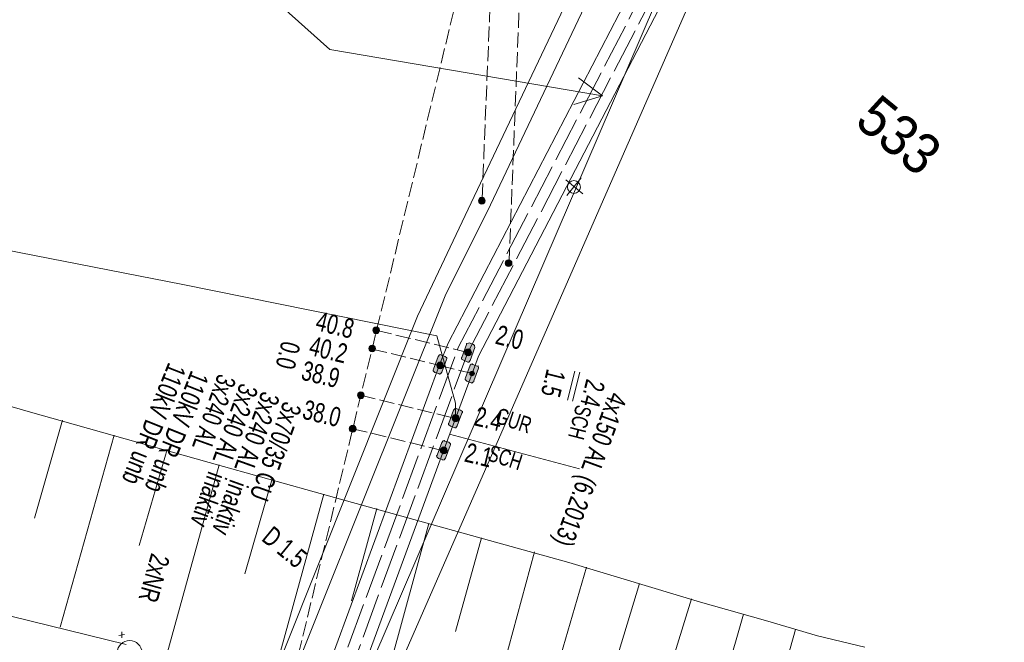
# Model space of a CAD drawing. Header units: metres. Extents: x -740 to 758, y -633 to 854.
# Tile 262 of 656: x -297 to -270, y 284 to 301. Entities that reach past the tile are written whole.
import ezdxf

# ---------------------------------------------------------------- set-up
doc = ezdxf.new("R2010")
doc.units = ezdxf.units.M
doc.header["$MEASUREMENT"] = 0
doc.linetypes.add('1248_208', pattern=[1.456, 1.248, -0.208])
doc.linetypes.add('416_125', pattern=[0.5408, 0.416, -0.1248])
for name, color, linetype in [('Grundkarte.LOVION', 7, 'Continuous'), ('Grundkarte_Text.LOVION', 7, 'Continuous'), ('Strom.LOVION', 7, 'Continuous'), ('StromBemass.LOVION', 7, 'Continuous'), ('Telko.LOVION', 7, 'Continuous')]:
    doc.layers.add(name, color=color, linetype=linetype)
doc.styles.add('ERSTELLTER_STIL_1', font='arial.ttf')

msp = doc.modelspace()

# ---------------------------------------------------------------- hatches: boundary and pattern name
at = {"layer": 'Strom.LOVION', "linetype": 'Continuous', "lineweight": 13}
for points in [[(-285.037, 291.746), (-285.165, 291.393), (-285.178, 291.377), (-285.175, 291.348), (-285.143, 291.322), (-285.02, 291.274), (-285.004, 291.261), (-284.975, 291.264), (-284.935, 291.312), (-284.807, 291.665), (-284.813, 291.723), (-284.845, 291.75), (-284.968, 291.797), (-284.981, 291.781), (-285.039, 291.775)], [(-285.817, 291.418), (-285.945, 291.066), (-285.959, 291.05), (-285.956, 291.02), (-285.908, 290.981), (-285.801, 290.947), (-285.785, 290.934), (-285.755, 290.937), (-285.716, 290.985), (-285.588, 291.337), (-285.575, 291.353), (-285.577, 291.383), (-285.626, 291.422), (-285.732, 291.456), (-285.748, 291.469), (-285.778, 291.466)], [(-284.937, 291.179), (-285.065, 290.827), (-285.078, 290.811), (-285.075, 290.781), (-285.027, 290.742), (-284.904, 290.695), (-284.888, 290.681), (-284.862, 290.714), (-284.833, 290.716), (-284.835, 290.746), (-284.707, 291.098), (-284.713, 291.157), (-284.742, 291.154), (-284.865, 291.201), (-284.881, 291.214), (-284.91, 291.211)], [(-285.392, 289.938), (-285.52, 289.585), (-285.533, 289.569), (-285.53, 289.54), (-285.482, 289.5), (-285.375, 289.466), (-285.359, 289.453), (-285.33, 289.456), (-285.29, 289.504), (-285.162, 289.857), (-285.149, 289.873), (-285.152, 289.902), (-285.2, 289.942), (-285.307, 289.976), (-285.323, 289.989), (-285.352, 289.986)], [(-285.719, 289.049), (-285.847, 288.696), (-285.86, 288.68), (-285.857, 288.651), (-285.809, 288.611), (-285.702, 288.577), (-285.686, 288.564), (-285.657, 288.567), (-285.617, 288.615), (-285.489, 288.968), (-285.476, 288.984), (-285.479, 289.013), (-285.527, 289.053), (-285.634, 289.086), (-285.65, 289.1), (-285.679, 289.097)]]:
    msp.add_hatch(color=7, dxfattribs=at).paths.add_polyline_path(points)
at = {"layer": 'StromBemass.LOVION', "linetype": 'Continuous', "lineweight": 13}
for points in [[(-284.543, 295.651), (-284.536, 295.661), (-284.53, 295.671), (-284.526, 295.682), (-284.523, 295.694), (-284.522, 295.706), (-284.522, 295.717), (-284.523, 295.729), (-284.526, 295.74), (-284.53, 295.751), (-284.536, 295.762), (-284.543, 295.771), (-284.551, 295.78), (-284.56, 295.787), (-284.57, 295.794), (-284.581, 295.799), (-284.592, 295.802), (-284.604, 295.804), (-284.616, 295.805), (-284.627, 295.804), (-284.639, 295.802), (-284.65, 295.798), (-284.661, 295.793), (-284.671, 295.787), (-284.68, 295.779), (-284.688, 295.771), (-284.695, 295.761), (-284.7, 295.751), (-284.705, 295.74), (-284.708, 295.728), (-284.709, 295.717), (-284.709, 295.705), (-284.708, 295.693), (-284.705, 295.682), (-284.7, 295.671), (-284.694, 295.661), (-284.688, 295.651), (-284.679, 295.642), (-284.67, 295.635), (-284.66, 295.629), (-284.65, 295.624), (-284.638, 295.62), (-284.627, 295.618), (-284.615, 295.617), (-284.603, 295.618), (-284.592, 295.62), (-284.58, 295.624), (-284.57, 295.629), (-284.56, 295.635), (-284.551, 295.643)], [(-283.806, 293.93), (-283.799, 293.939), (-283.794, 293.95), (-283.789, 293.961), (-283.787, 293.972), (-283.785, 293.984), (-283.785, 293.996), (-283.787, 294.007), (-283.79, 294.019), (-283.794, 294.03), (-283.8, 294.04), (-283.807, 294.049), (-283.815, 294.058), (-283.824, 294.066), (-283.834, 294.072), (-283.845, 294.077), (-283.856, 294.08), (-283.867, 294.083), (-283.879, 294.083), (-283.891, 294.082), (-283.902, 294.08), (-283.914, 294.077), (-283.924, 294.072), (-283.934, 294.065), (-283.943, 294.058), (-283.951, 294.049), (-283.958, 294.039), (-283.964, 294.029), (-283.968, 294.018), (-283.971, 294.007), (-283.973, 293.995), (-283.973, 293.983), (-283.971, 293.971), (-283.968, 293.96), (-283.964, 293.949), (-283.958, 293.939), (-283.951, 293.929), (-283.943, 293.921), (-283.934, 293.913), (-283.924, 293.907), (-283.913, 293.902), (-283.902, 293.898), (-283.89, 293.896), (-283.879, 293.895), (-283.867, 293.896), (-283.855, 293.899), (-283.844, 293.902), (-283.833, 293.907), (-283.823, 293.914), (-283.814, 293.921)], [(-287.452, 292.08), (-287.445, 292.09), (-287.44, 292.1), (-287.435, 292.111), (-287.432, 292.123), (-287.431, 292.134), (-287.431, 292.146), (-287.433, 292.158), (-287.436, 292.169), (-287.44, 292.18), (-287.446, 292.191), (-287.453, 292.2), (-287.461, 292.209), (-287.47, 292.216), (-287.48, 292.222), (-287.49, 292.227), (-287.502, 292.231), (-287.513, 292.233), (-287.525, 292.234), (-287.537, 292.233), (-287.548, 292.231), (-287.559, 292.227), (-287.57, 292.222), (-287.58, 292.216), (-287.589, 292.208), (-287.597, 292.2), (-287.604, 292.19), (-287.61, 292.18), (-287.614, 292.169), (-287.617, 292.157), (-287.618, 292.146), (-287.618, 292.134), (-287.617, 292.122), (-287.614, 292.111), (-287.609, 292.1), (-287.604, 292.089), (-287.597, 292.08), (-287.589, 292.071), (-287.579, 292.064), (-287.57, 292.058), (-287.559, 292.053), (-287.548, 292.049), (-287.536, 292.047), (-287.524, 292.046), (-287.513, 292.047), (-287.501, 292.049), (-287.49, 292.053), (-287.479, 292.058), (-287.469, 292.064), (-287.46, 292.072)], [(-287.565, 291.58), (-287.558, 291.59), (-287.553, 291.6), (-287.548, 291.611), (-287.546, 291.622), (-287.544, 291.633), (-287.544, 291.645), (-287.546, 291.657), (-287.549, 291.668), (-287.553, 291.679), (-287.559, 291.689), (-287.565, 291.698), (-287.573, 291.707), (-287.582, 291.714), (-287.592, 291.72), (-287.603, 291.725), (-287.614, 291.729), (-287.625, 291.731), (-287.637, 291.731), (-287.648, 291.731), (-287.66, 291.729), (-287.671, 291.725), (-287.681, 291.72), (-287.691, 291.714), (-287.7, 291.706), (-287.708, 291.698), (-287.715, 291.688), (-287.72, 291.678), (-287.725, 291.667), (-287.727, 291.656), (-287.729, 291.644), (-287.729, 291.633), (-287.727, 291.621), (-287.724, 291.61), (-287.72, 291.599), (-287.715, 291.589), (-287.708, 291.58), (-287.7, 291.571), (-287.691, 291.564), (-287.681, 291.558), (-287.67, 291.553), (-287.659, 291.549), (-287.648, 291.547), (-287.636, 291.546), (-287.625, 291.547), (-287.613, 291.549), (-287.602, 291.553), (-287.592, 291.558), (-287.582, 291.564), (-287.573, 291.572)], [(-287.587, 291.587), (-287.582, 291.593), (-287.578, 291.6), (-287.576, 291.607), (-287.574, 291.615), (-287.573, 291.623), (-287.573, 291.631), (-287.574, 291.638), (-287.576, 291.646), (-287.579, 291.653), (-287.582, 291.66), (-287.587, 291.667), (-287.592, 291.672), (-287.599, 291.677), (-287.605, 291.682), (-287.612, 291.685), (-287.62, 291.687), (-287.628, 291.689), (-287.636, 291.689), (-287.643, 291.689), (-287.651, 291.687), (-287.659, 291.685), (-287.666, 291.681), (-287.672, 291.677), (-287.678, 291.672), (-287.684, 291.666), (-287.688, 291.66), (-287.692, 291.653), (-287.695, 291.646), (-287.697, 291.638), (-287.698, 291.63), (-287.698, 291.622), (-287.697, 291.614), (-287.695, 291.607), (-287.692, 291.6), (-287.688, 291.593), (-287.684, 291.586), (-287.678, 291.581), (-287.672, 291.576), (-287.665, 291.571), (-287.658, 291.568), (-287.651, 291.566), (-287.643, 291.564), (-287.635, 291.564), (-287.627, 291.564), (-287.62, 291.566), (-287.612, 291.568), (-287.605, 291.572), (-287.598, 291.576), (-287.592, 291.581)], [(-287.587, 291.587), (-287.582, 291.593), (-287.578, 291.6), (-287.576, 291.607), (-287.574, 291.615), (-287.573, 291.623), (-287.573, 291.631), (-287.574, 291.638), (-287.576, 291.646), (-287.579, 291.653), (-287.582, 291.66), (-287.587, 291.667), (-287.592, 291.672), (-287.599, 291.677), (-287.605, 291.682), (-287.612, 291.685), (-287.62, 291.687), (-287.628, 291.689), (-287.636, 291.689), (-287.643, 291.689), (-287.651, 291.687), (-287.659, 291.685), (-287.666, 291.681), (-287.672, 291.677), (-287.678, 291.672), (-287.684, 291.666), (-287.688, 291.66), (-287.692, 291.653), (-287.695, 291.646), (-287.697, 291.638), (-287.698, 291.63), (-287.698, 291.622), (-287.697, 291.614), (-287.695, 291.607), (-287.692, 291.6), (-287.688, 291.593), (-287.684, 291.586), (-287.678, 291.581), (-287.672, 291.576), (-287.665, 291.571), (-287.658, 291.568), (-287.651, 291.566), (-287.643, 291.564), (-287.635, 291.564), (-287.627, 291.564), (-287.62, 291.566), (-287.612, 291.568), (-287.605, 291.572), (-287.598, 291.576), (-287.592, 291.581)], [(-284.92, 291.471), (-284.913, 291.48), (-284.908, 291.491), (-284.903, 291.502), (-284.9, 291.513), (-284.899, 291.525), (-284.899, 291.537), (-284.9, 291.549), (-284.903, 291.56), (-284.908, 291.571), (-284.914, 291.582), (-284.921, 291.591), (-284.929, 291.6), (-284.938, 291.608), (-284.948, 291.614), (-284.959, 291.619), (-284.97, 291.623), (-284.982, 291.625), (-284.994, 291.625), (-285.006, 291.625), (-285.017, 291.622), (-285.029, 291.619), (-285.039, 291.614), (-285.049, 291.607), (-285.058, 291.6), (-285.067, 291.591), (-285.074, 291.581), (-285.079, 291.571), (-285.084, 291.56), (-285.087, 291.548), (-285.088, 291.536), (-285.088, 291.525), (-285.086, 291.513), (-285.083, 291.501), (-285.079, 291.49), (-285.073, 291.48), (-285.066, 291.47), (-285.058, 291.462), (-285.049, 291.454), (-285.039, 291.448), (-285.028, 291.443), (-285.017, 291.439), (-285.005, 291.437), (-284.993, 291.436), (-284.981, 291.437), (-284.97, 291.439), (-284.958, 291.443), (-284.948, 291.448), (-284.938, 291.454), (-284.928, 291.462)], [(-285.692, 291.113), (-285.685, 291.122), (-285.68, 291.132), (-285.675, 291.143), (-285.673, 291.155), (-285.671, 291.166), (-285.671, 291.178), (-285.673, 291.19), (-285.676, 291.201), (-285.68, 291.212), (-285.686, 291.222), (-285.693, 291.231), (-285.701, 291.24), (-285.71, 291.247), (-285.719, 291.254), (-285.73, 291.259), (-285.741, 291.262), (-285.753, 291.264), (-285.764, 291.265), (-285.776, 291.264), (-285.788, 291.262), (-285.799, 291.258), (-285.809, 291.253), (-285.819, 291.247), (-285.828, 291.239), (-285.836, 291.231), (-285.843, 291.221), (-285.849, 291.211), (-285.853, 291.2), (-285.856, 291.189), (-285.857, 291.177), (-285.857, 291.166), (-285.856, 291.154), (-285.853, 291.143), (-285.848, 291.132), (-285.843, 291.122), (-285.836, 291.112), (-285.828, 291.104), (-285.819, 291.096), (-285.809, 291.09), (-285.798, 291.085), (-285.787, 291.081), (-285.776, 291.079), (-285.764, 291.079), (-285.752, 291.079), (-285.741, 291.082), (-285.73, 291.085), (-285.719, 291.09), (-285.709, 291.097), (-285.7, 291.104)], [(-285.724, 291.129), (-285.719, 291.136), (-285.715, 291.143), (-285.712, 291.15), (-285.71, 291.158), (-285.709, 291.166), (-285.709, 291.174), (-285.71, 291.182), (-285.712, 291.19), (-285.715, 291.198), (-285.719, 291.205), (-285.724, 291.211), (-285.729, 291.217), (-285.736, 291.223), (-285.743, 291.227), (-285.75, 291.23), (-285.758, 291.233), (-285.766, 291.234), (-285.774, 291.235), (-285.782, 291.234), (-285.79, 291.233), (-285.798, 291.23), (-285.805, 291.227), (-285.812, 291.222), (-285.818, 291.217), (-285.824, 291.211), (-285.828, 291.205), (-285.832, 291.197), (-285.835, 291.19), (-285.837, 291.182), (-285.838, 291.174), (-285.838, 291.166), (-285.837, 291.158), (-285.835, 291.15), (-285.832, 291.142), (-285.828, 291.135), (-285.823, 291.129), (-285.818, 291.123), (-285.811, 291.118), (-285.805, 291.113), (-285.797, 291.11), (-285.789, 291.107), (-285.781, 291.106), (-285.773, 291.105), (-285.765, 291.106), (-285.757, 291.107), (-285.75, 291.11), (-285.742, 291.113), (-285.735, 291.118), (-285.729, 291.123)], [(-284.834, 290.909), (-284.83, 290.915), (-284.826, 290.922), (-284.823, 290.93), (-284.821, 290.937), (-284.82, 290.945), (-284.82, 290.953), (-284.821, 290.961), (-284.823, 290.969), (-284.826, 290.976), (-284.83, 290.983), (-284.835, 290.99), (-284.84, 290.996), (-284.846, 291.001), (-284.853, 291.005), (-284.86, 291.008), (-284.868, 291.011), (-284.876, 291.012), (-284.884, 291.013), (-284.892, 291.012), (-284.9, 291.011), (-284.907, 291.008), (-284.914, 291.005), (-284.921, 291), (-284.927, 290.995), (-284.933, 290.99), (-284.937, 290.983), (-284.941, 290.976), (-284.944, 290.969), (-284.946, 290.961), (-284.947, 290.953), (-284.947, 290.945), (-284.946, 290.937), (-284.944, 290.929), (-284.941, 290.922), (-284.937, 290.915), (-284.933, 290.908), (-284.927, 290.903), (-284.921, 290.897), (-284.914, 290.893), (-284.907, 290.89), (-284.899, 290.887), (-284.891, 290.886), (-284.883, 290.885), (-284.875, 290.886), (-284.868, 290.888), (-284.86, 290.89), (-284.853, 290.893), (-284.846, 290.898), (-284.84, 290.903)], [(-287.875, 290.289), (-287.868, 290.299), (-287.863, 290.309), (-287.858, 290.32), (-287.855, 290.331), (-287.854, 290.343), (-287.854, 290.355), (-287.855, 290.367), (-287.858, 290.378), (-287.863, 290.389), (-287.869, 290.399), (-287.876, 290.409), (-287.884, 290.418), (-287.893, 290.425), (-287.903, 290.431), (-287.914, 290.436), (-287.925, 290.44), (-287.936, 290.442), (-287.948, 290.443), (-287.96, 290.442), (-287.972, 290.44), (-287.983, 290.436), (-287.993, 290.431), (-288.003, 290.425), (-288.013, 290.417), (-288.021, 290.409), (-288.027, 290.399), (-288.033, 290.389), (-288.037, 290.378), (-288.04, 290.366), (-288.042, 290.354), (-288.042, 290.343), (-288.04, 290.331), (-288.037, 290.319), (-288.033, 290.308), (-288.027, 290.298), (-288.02, 290.289), (-288.012, 290.28), (-288.003, 290.272), (-287.993, 290.266), (-287.982, 290.261), (-287.971, 290.258), (-287.959, 290.255), (-287.948, 290.255), (-287.936, 290.255), (-287.924, 290.258), (-287.913, 290.261), (-287.902, 290.266), (-287.892, 290.273), (-287.883, 290.28)], [(-287.905, 290.307), (-287.901, 290.314), (-287.897, 290.321), (-287.894, 290.328), (-287.892, 290.335), (-287.891, 290.343), (-287.892, 290.351), (-287.893, 290.358), (-287.894, 290.366), (-287.897, 290.373), (-287.901, 290.38), (-287.906, 290.386), (-287.911, 290.392), (-287.917, 290.397), (-287.924, 290.401), (-287.931, 290.404), (-287.938, 290.407), (-287.946, 290.408), (-287.954, 290.409), (-287.961, 290.408), (-287.969, 290.407), (-287.976, 290.404), (-287.983, 290.401), (-287.99, 290.397), (-287.996, 290.392), (-288.001, 290.386), (-288.006, 290.38), (-288.009, 290.373), (-288.012, 290.366), (-288.014, 290.358), (-288.015, 290.35), (-288.015, 290.343), (-288.014, 290.335), (-288.012, 290.327), (-288.009, 290.32), (-288.005, 290.313), (-288.001, 290.307), (-287.996, 290.301), (-287.99, 290.296), (-287.983, 290.292), (-287.976, 290.289), (-287.969, 290.287), (-287.961, 290.285), (-287.953, 290.285), (-287.945, 290.285), (-287.938, 290.287), (-287.93, 290.289), (-287.923, 290.293), (-287.917, 290.297), (-287.911, 290.302)], [(-287.905, 290.307), (-287.901, 290.314), (-287.897, 290.321), (-287.894, 290.328), (-287.892, 290.335), (-287.891, 290.343), (-287.892, 290.351), (-287.893, 290.358), (-287.894, 290.366), (-287.897, 290.373), (-287.901, 290.38), (-287.906, 290.386), (-287.911, 290.392), (-287.917, 290.397), (-287.924, 290.401), (-287.931, 290.404), (-287.938, 290.407), (-287.946, 290.408), (-287.954, 290.409), (-287.961, 290.408), (-287.969, 290.407), (-287.976, 290.404), (-287.983, 290.401), (-287.99, 290.397), (-287.996, 290.392), (-288.001, 290.386), (-288.006, 290.38), (-288.009, 290.373), (-288.012, 290.366), (-288.014, 290.358), (-288.015, 290.35), (-288.015, 290.343), (-288.014, 290.335), (-288.012, 290.327), (-288.009, 290.32), (-288.005, 290.313), (-288.001, 290.307), (-287.996, 290.301), (-287.99, 290.296), (-287.983, 290.292), (-287.976, 290.289), (-287.969, 290.287), (-287.961, 290.285), (-287.953, 290.285), (-287.945, 290.285), (-287.938, 290.287), (-287.93, 290.289), (-287.923, 290.293), (-287.917, 290.297), (-287.911, 290.302)], [(-285.264, 289.658), (-285.257, 289.668), (-285.251, 289.678), (-285.247, 289.689), (-285.244, 289.701), (-285.242, 289.713), (-285.242, 289.725), (-285.244, 289.737), (-285.247, 289.748), (-285.251, 289.76), (-285.257, 289.77), (-285.264, 289.78), (-285.272, 289.788), (-285.282, 289.796), (-285.292, 289.802), (-285.303, 289.808), (-285.314, 289.811), (-285.326, 289.813), (-285.338, 289.814), (-285.35, 289.813), (-285.362, 289.811), (-285.373, 289.807), (-285.384, 289.802), (-285.394, 289.796), (-285.403, 289.788), (-285.412, 289.779), (-285.419, 289.769), (-285.424, 289.759), (-285.429, 289.748), (-285.432, 289.736), (-285.433, 289.724), (-285.433, 289.712), (-285.432, 289.7), (-285.429, 289.689), (-285.424, 289.677), (-285.418, 289.667), (-285.411, 289.657), (-285.403, 289.649), (-285.394, 289.641), (-285.383, 289.635), (-285.373, 289.629), (-285.361, 289.626), (-285.349, 289.624), (-285.337, 289.623), (-285.325, 289.624), (-285.314, 289.626), (-285.302, 289.63), (-285.291, 289.635), (-285.281, 289.641), (-285.272, 289.649)], [(-285.29, 289.673), (-285.286, 289.68), (-285.282, 289.686), (-285.279, 289.694), (-285.277, 289.701), (-285.276, 289.709), (-285.277, 289.716), (-285.277, 289.724), (-285.279, 289.732), (-285.282, 289.739), (-285.286, 289.746), (-285.291, 289.752), (-285.296, 289.757), (-285.302, 289.762), (-285.308, 289.766), (-285.315, 289.77), (-285.323, 289.772), (-285.33, 289.773), (-285.338, 289.774), (-285.346, 289.773), (-285.353, 289.772), (-285.361, 289.77), (-285.368, 289.766), (-285.374, 289.762), (-285.38, 289.757), (-285.385, 289.751), (-285.39, 289.745), (-285.394, 289.738), (-285.396, 289.731), (-285.398, 289.724), (-285.399, 289.716), (-285.399, 289.708), (-285.398, 289.701), (-285.396, 289.693), (-285.393, 289.686), (-285.39, 289.679), (-285.385, 289.673), (-285.38, 289.667), (-285.374, 289.663), (-285.367, 289.658), (-285.36, 289.655), (-285.353, 289.653), (-285.345, 289.651), (-285.338, 289.651), (-285.33, 289.651), (-285.322, 289.653), (-285.315, 289.655), (-285.308, 289.659), (-285.302, 289.663), (-285.296, 289.668)], [(-288.098, 289.365), (-288.091, 289.374), (-288.085, 289.385), (-288.081, 289.396), (-288.078, 289.407), (-288.076, 289.419), (-288.076, 289.431), (-288.078, 289.443), (-288.081, 289.454), (-288.085, 289.465), (-288.091, 289.476), (-288.098, 289.486), (-288.106, 289.494), (-288.116, 289.502), (-288.126, 289.508), (-288.136, 289.513), (-288.148, 289.517), (-288.159, 289.519), (-288.171, 289.52), (-288.183, 289.519), (-288.195, 289.517), (-288.206, 289.513), (-288.217, 289.508), (-288.227, 289.501), (-288.236, 289.494), (-288.244, 289.485), (-288.251, 289.475), (-288.257, 289.465), (-288.261, 289.454), (-288.264, 289.442), (-288.266, 289.43), (-288.266, 289.419), (-288.264, 289.407), (-288.261, 289.395), (-288.257, 289.384), (-288.251, 289.374), (-288.244, 289.364), (-288.236, 289.356), (-288.227, 289.348), (-288.216, 289.342), (-288.206, 289.337), (-288.194, 289.333), (-288.183, 289.331), (-288.171, 289.33), (-288.159, 289.331), (-288.147, 289.333), (-288.136, 289.337), (-288.125, 289.342), (-288.115, 289.348), (-288.106, 289.356)], [(-288.124, 289.387), (-288.12, 289.393), (-288.116, 289.4), (-288.113, 289.407), (-288.111, 289.415), (-288.11, 289.423), (-288.11, 289.431), (-288.111, 289.439), (-288.113, 289.447), (-288.116, 289.454), (-288.12, 289.461), (-288.124, 289.467), (-288.13, 289.473), (-288.136, 289.478), (-288.143, 289.482), (-288.15, 289.486), (-288.158, 289.488), (-288.165, 289.49), (-288.173, 289.49), (-288.181, 289.49), (-288.189, 289.488), (-288.197, 289.486), (-288.204, 289.482), (-288.21, 289.478), (-288.217, 289.473), (-288.222, 289.467), (-288.227, 289.461), (-288.23, 289.454), (-288.233, 289.446), (-288.235, 289.438), (-288.236, 289.431), (-288.236, 289.423), (-288.235, 289.415), (-288.233, 289.407), (-288.23, 289.4), (-288.226, 289.393), (-288.222, 289.386), (-288.216, 289.381), (-288.21, 289.375), (-288.203, 289.371), (-288.196, 289.368), (-288.189, 289.365), (-288.181, 289.364), (-288.173, 289.363), (-288.165, 289.364), (-288.157, 289.366), (-288.15, 289.368), (-288.142, 289.371), (-288.136, 289.376), (-288.13, 289.381)], [(-288.124, 289.387), (-288.12, 289.393), (-288.116, 289.4), (-288.113, 289.407), (-288.111, 289.415), (-288.11, 289.423), (-288.11, 289.431), (-288.111, 289.439), (-288.113, 289.447), (-288.116, 289.454), (-288.12, 289.461), (-288.124, 289.467), (-288.13, 289.473), (-288.136, 289.478), (-288.143, 289.482), (-288.15, 289.486), (-288.158, 289.488), (-288.165, 289.49), (-288.173, 289.49), (-288.181, 289.49), (-288.189, 289.488), (-288.197, 289.486), (-288.204, 289.482), (-288.21, 289.478), (-288.217, 289.473), (-288.222, 289.467), (-288.227, 289.461), (-288.23, 289.454), (-288.233, 289.446), (-288.235, 289.438), (-288.236, 289.431), (-288.236, 289.423), (-288.235, 289.415), (-288.233, 289.407), (-288.23, 289.4), (-288.226, 289.393), (-288.222, 289.386), (-288.216, 289.381), (-288.21, 289.375), (-288.203, 289.371), (-288.196, 289.368), (-288.189, 289.365), (-288.181, 289.364), (-288.173, 289.363), (-288.165, 289.364), (-288.157, 289.366), (-288.15, 289.368), (-288.142, 289.371), (-288.136, 289.376), (-288.13, 289.381)], [(-285.59, 288.768), (-285.583, 288.778), (-285.577, 288.788), (-285.572, 288.8), (-285.57, 288.811), (-285.568, 288.823), (-285.568, 288.835), (-285.57, 288.847), (-285.573, 288.858), (-285.577, 288.869), (-285.583, 288.88), (-285.59, 288.89), (-285.598, 288.898), (-285.607, 288.906), (-285.618, 288.912), (-285.628, 288.917), (-285.64, 288.921), (-285.651, 288.923), (-285.663, 288.924), (-285.675, 288.923), (-285.687, 288.921), (-285.698, 288.917), (-285.709, 288.912), (-285.719, 288.905), (-285.729, 288.898), (-285.737, 288.889), (-285.744, 288.879), (-285.749, 288.869), (-285.754, 288.858), (-285.757, 288.846), (-285.758, 288.834), (-285.758, 288.822), (-285.757, 288.811), (-285.754, 288.799), (-285.749, 288.788), (-285.743, 288.777), (-285.736, 288.768), (-285.728, 288.759), (-285.719, 288.751), (-285.709, 288.745), (-285.698, 288.74), (-285.686, 288.736), (-285.675, 288.734), (-285.663, 288.733), (-285.651, 288.734), (-285.639, 288.737), (-285.628, 288.74), (-285.617, 288.745), (-285.607, 288.752), (-285.598, 288.759)], [(-285.618, 288.783), (-285.613, 288.789), (-285.61, 288.796), (-285.607, 288.803), (-285.605, 288.811), (-285.604, 288.819), (-285.604, 288.826), (-285.605, 288.834), (-285.607, 288.842), (-285.61, 288.849), (-285.614, 288.856), (-285.618, 288.862), (-285.623, 288.868), (-285.629, 288.873), (-285.636, 288.877), (-285.643, 288.88), (-285.651, 288.882), (-285.658, 288.884), (-285.666, 288.884), (-285.674, 288.884), (-285.681, 288.882), (-285.689, 288.88), (-285.696, 288.876), (-285.702, 288.872), (-285.708, 288.867), (-285.714, 288.862), (-285.718, 288.855), (-285.722, 288.848), (-285.725, 288.841), (-285.727, 288.834), (-285.728, 288.826), (-285.728, 288.818), (-285.727, 288.81), (-285.725, 288.803), (-285.722, 288.796), (-285.718, 288.789), (-285.713, 288.783), (-285.708, 288.777), (-285.702, 288.772), (-285.695, 288.768), (-285.688, 288.764), (-285.681, 288.762), (-285.673, 288.761), (-285.666, 288.76), (-285.658, 288.761), (-285.65, 288.762), (-285.643, 288.765), (-285.636, 288.768), (-285.629, 288.772), (-285.623, 288.777)]]:
    msp.add_hatch(color=7, dxfattribs=at).paths.add_polyline_path(points)

# ---------------------------------------------------------------- linework, layer by layer
at = {"layer": 'Grundkarte.LOVION', "color": 7, "linetype": 'Continuous', "lineweight": 13}
for points in [[(-274.069, 283.405), (-275.37, 283.721), (-276.801, 284.142), (-278.594, 284.647), (-282.218, 285.741), (-288.841, 287.576), (-292.123, 288.496), (-297.107, 289.901), (-300.453, 290.874), (-302.77, 291.593), (-304.66, 292.177), (-306.341, 292.751), (-307.59, 293.132), (-308.754, 293.55), (-309.86, 293.974), (-310.901, 294.345), (-312.311, 294.857), (-314.094, 295.57), (-318.036, 297.194), (-320.44, 298.2), (-322.315, 298.933), (-324.526, 299.781), (-332.776, 302.846)], [(-335.535, 294.183), (-332.268, 293.113), (-329.641, 292.247), (-327.325, 291.527), (-324.8, 290.799), (-322.036, 290.035), (-319.854, 289.48), (-317.458, 288.857), (-314.705, 288.21), (-311.408, 287.438), (-309.167, 286.889), (-304.697, 285.907), (-302.19, 285.355), (-299.618, 284.749), (-297.591, 284.267), (-294.411, 283.485)], [(-296.168, 289.667), (-296.938, 286.962)], [(-294.738, 289.246), (-296.23, 283.957)], [(-293.281, 288.856), (-294.057, 286.209)], [(-291.851, 288.434), (-293.29, 283.21)], [(-290.394, 288.045), (-291.143, 285.43)], [(-288.963, 287.623), (-290.383, 282.489)], [(-287.507, 287.233), (-288.203, 284.683)], [(-286.076, 286.812), (-287.469, 281.71)], [(-284.62, 286.422), (-285.342, 283.839)], [(-283.163, 286.033), (-284.597, 280.75)], [(-281.732, 285.611), (-282.508, 282.964)], [(-280.27, 285.163), (-281.88, 279.863)], [(-278.84, 284.741), (-279.647, 282.12)], [(-277.409, 284.319), (-278.908, 279.089)], [(-275.979, 283.898), (-276.702, 281.315)]]:
    msp.add_lwpolyline(points, dxfattribs=at)
at = {"layer": 'Grundkarte.LOVION', "color": 253, "linetype": 'Continuous', "lineweight": 18}
for points in [[(-294.411, 283.485), (-297.591, 284.267), (-299.618, 284.749), (-302.19, 285.355), (-304.697, 285.907), (-309.167, 286.889), (-311.408, 287.438), (-314.705, 288.21), (-317.458, 288.857), (-319.854, 289.48), (-322.036, 290.035), (-324.8, 290.799), (-327.325, 291.527), (-329.641, 292.247), (-332.268, 293.113), (-335.535, 294.183)], [(-335.535, 294.183), (-332.268, 293.113), (-329.641, 292.247), (-327.325, 291.527), (-324.8, 290.799), (-322.036, 290.035), (-319.854, 289.48), (-317.458, 288.857), (-314.705, 288.21), (-311.408, 287.438), (-309.167, 286.889), (-304.697, 285.907), (-302.19, 285.355), (-299.618, 284.749), (-297.591, 284.267), (-294.411, 283.485)]]:
    msp.add_lwpolyline(points, dxfattribs=at)
at = {"layer": 'Strom.LOVION', "color": 194, "linetype": 'Continuous', "lineweight": 18}
for points in [[(-222.751, 328.81), (-232.751, 329.221), (-242.74, 329.516), (-252.716, 329.826), (-267.457, 330.202), (-268.589, 329.383), (-269.041, 328.57), (-274.658, 317.248), (-284.83, 295.83), (-286.384, 292.53), (-291.881, 278.767), (-297.566, 264.512), (-298.805, 259.499), (-299.408, 258.11), (-300.417, 256.947), (-301.695, 256.113), (-303.585, 255.189), (-305.846, 255.19), (-311.247, 254.81), (-315.179, 254.218), (-325.31, 252.637), (-347.795, 254.074)], [(-222.761, 328.307), (-232.774, 328.702), (-242.75, 329.012), (-252.742, 329.336), (-267.305, 329.7), (-268.216, 329.049), (-268.606, 328.346), (-274.196, 317.056), (-284.378, 295.593), (-285.626, 293.092), (-291.398, 278.666), (-297.08, 264.382), (-298.332, 259.353), (-298.982, 257.841), (-300.084, 256.566), (-301.444, 255.665), (-303.478, 254.697), (-305.915, 254.681), (-311.218, 253.601), (-314.969, 252.214), (-323.619, 244.408), (-331.613, 240.774)]]:
    msp.add_lwpolyline(points, dxfattribs=at)
at = {"layer": 'Strom.LOVION', "color": 1, "linetype": '1248_208', "lineweight": 18}
for points in [[(-285, 291.528), (-273.097, 314.43), (-271.291, 320.296), (-266.57, 326.27), (-206.299, 326.355), (-176.124, 325.463), (-150.575, 324.118), (-132.99, 322.32), (-130.717, 322.04), (-122.261, 321.256), (-115.301, 320.355), (-103.921, 319.591), (-102.982, 319.358), (-102.288, 318.761), (-100.341, 317.887), (-98.448, 318.324), (-98.435, 318.34)], [(-299.888, 251.989), (-285.265, 291.664), (-274.668, 312.059)], [(-299.958, 250.889), (-285, 291.528)]]:
    msp.add_lwpolyline(points, dxfattribs=at)
at = {"layer": 'Strom.LOVION', "color": 150, "linetype": 'Continuous', "lineweight": 18}
for points in [[(-284.885, 290.948), (-284.709, 291.423), (-274.649, 310.805), (-272.806, 314.325), (-271.027, 320.159), (-266.438, 325.972), (-206.358, 326.053)], [(-285.667, 288.817), (-285.34, 289.706), (-284.885, 290.948)], [(-300.755, 247.855), (-285.667, 288.817)]]:
    msp.add_lwpolyline(points, dxfattribs=at)
at = {"layer": 'Strom.LOVION', "color": 1, "linetype": 'Continuous', "lineweight": 18}
for points in [[(-285.768, 291.216), (-285.543, 291.785), (-273.642, 314.716)], [(-300.456, 251.298), (-285.768, 291.216)]]:
    msp.add_lwpolyline(points, dxfattribs=at)
at = {"layer": 'Strom.LOVION', "color": 5, "linetype": 'Continuous', "lineweight": 18}
msp.add_lwpolyline([(-285.34, 289.706), (-285.337, 290.135), (-285.859, 291.991), (-292.854, 293.405), (-303.897, 295.562), (-305.765, 296.532), (-308.463, 302.815), (-308.67, 303.415)], dxfattribs=at)
at = {"layer": 'Strom.LOVION', "color": 7, "linetype": 'Continuous', "lineweight": 13}
for points in [[(-285.037, 291.746), (-285.039, 291.775), (-284.981, 291.781), (-284.968, 291.797), (-284.845, 291.75), (-284.813, 291.723), (-284.807, 291.665), (-284.935, 291.312), (-284.975, 291.264), (-285.004, 291.261), (-285.02, 291.274), (-285.143, 291.322), (-285.175, 291.348), (-285.178, 291.377), (-285.165, 291.393)], [(-285.817, 291.418), (-285.778, 291.466), (-285.748, 291.469), (-285.732, 291.456), (-285.626, 291.422), (-285.577, 291.383), (-285.575, 291.353), (-285.588, 291.337), (-285.716, 290.985), (-285.755, 290.937), (-285.785, 290.934), (-285.801, 290.947), (-285.908, 290.981), (-285.956, 291.02), (-285.959, 291.05), (-285.945, 291.066)], [(-284.937, 291.179), (-284.91, 291.211), (-284.881, 291.214), (-284.865, 291.201), (-284.742, 291.154), (-284.713, 291.157), (-284.707, 291.098), (-284.835, 290.746), (-284.833, 290.716), (-284.862, 290.714), (-284.888, 290.681), (-284.904, 290.695), (-285.027, 290.742), (-285.075, 290.781), (-285.078, 290.811), (-285.065, 290.827)], [(-285.392, 289.938), (-285.352, 289.986), (-285.323, 289.989), (-285.307, 289.976), (-285.2, 289.942), (-285.152, 289.902), (-285.149, 289.873), (-285.162, 289.857), (-285.29, 289.504), (-285.33, 289.456), (-285.359, 289.453), (-285.375, 289.466), (-285.482, 289.5), (-285.53, 289.54), (-285.533, 289.569), (-285.52, 289.585)], [(-285.719, 289.049), (-285.679, 289.097), (-285.65, 289.1), (-285.634, 289.086), (-285.527, 289.053), (-285.479, 289.013), (-285.476, 288.984), (-285.489, 288.968), (-285.617, 288.615), (-285.657, 288.567), (-285.686, 288.564), (-285.702, 288.577), (-285.809, 288.611), (-285.857, 288.651), (-285.86, 288.68), (-285.847, 288.696)]]:
    msp.add_lwpolyline(points, close=True, dxfattribs=at)
msp.add_lwpolyline([(-281.924, 288.326), (-285.505, 289.276)], dxfattribs=at)
at = {"layer": 'Strom.LOVION', "color": 250, "linetype": 'Continuous', "lineweight": 18}
for points in [[(-294.612, 283.731), (-294.453, 283.761)], [(-294.533, 283.827), (-294.532, 283.665)]]:
    msp.add_lwpolyline(points, dxfattribs=at)
at = {"layer": 'Strom.LOVION', "color": 7, "linetype": 'Continuous', "lineweight": 13}
msp.add_circle((-294.316, 283.254), 0.34, dxfattribs=at)
at = {"layer": 'StromBemass.LOVION', "color": 7, "linetype": '416_125', "lineweight": 13}
for points in [[(-252.554, 334.512), (-271.617, 335.264), (-273.634, 335.332), (-282.209, 335.676), (-283.011, 335.716), (-284.19, 305.912), (-284.611, 295.704)], [(-283.867, 293.988), (-283.235, 309.892), (-282.209, 335.676)], [(-297.061, 252.546), (-296.6, 254.483), (-295.957, 257.132), (-295.253, 260.053), (-294.356, 263.732), (-287.64, 291.624), (-287.513, 292.139), (-284.19, 305.912), (-283.235, 309.892), (-282.561, 312.677), (-282.292, 313.856)], [(-285, 291.528), (-287.513, 292.139)], [(-287.64, 291.624), (-285.778, 291.171), (-284.885, 290.948)], [(-287.959, 290.352), (-285.34, 289.706)], [(-288.179, 289.429), (-285.667, 288.817)]]:
    msp.add_lwpolyline(points, dxfattribs=at)
at = {"layer": 'StromBemass.LOVION', "color": 7, "linetype": 'Continuous', "lineweight": 13}
for points in [[(-282.054, 291.018), (-282.256, 290.215)], [(-281.918, 290.987), (-282.12, 290.184)]]:
    msp.add_lwpolyline(points, dxfattribs=at)
for centre, radius in [((-284.615, 295.711), 0.094), ((-283.879, 293.989), 0.0939), ((-287.525, 292.14), 0.0938), ((-287.637, 291.639), 0.0926), ((-287.635, 291.626), 0.0628), ((-287.635, 291.626), 0.0628), ((-284.993, 291.531), 0.0947), ((-285.764, 291.172), 0.0932), ((-285.774, 291.17), 0.0647), ((-284.884, 290.949), 0.0637), ((-287.948, 290.349), 0.0941), ((-287.953, 290.347), 0.0619), ((-287.953, 290.347), 0.0619), ((-285.338, 289.718), 0.0957), ((-285.338, 289.712), 0.0615), ((-288.171, 289.425), 0.0948), ((-288.173, 289.427), 0.0633), ((-288.173, 289.427), 0.0633), ((-285.663, 288.829), 0.0952), ((-285.666, 288.822), 0.062)]:
    msp.add_circle(centre, radius, dxfattribs=at)
at = {"layer": 'Telko.LOVION', "color": 1, "linetype": 'Continuous', "lineweight": 18}
for points in [[(-99.704, 319.383), (-114.735, 319.701), (-122.833, 321.215), (-161.78, 325.062), (-162.309, 324.582), (-162.776, 325.127), (-195.184, 325.727), (-247.211, 326.566), (-266.584, 326.712), (-268.259, 326.311), (-277.887, 305.686), (-301.955, 249.703), (-347.99, 264.68), (-361.663, 265.471)], [(-99.061, 318.855), (-99.091, 318.852), (-115.356, 319.404), (-121.657, 320.517), (-161.532, 323.889), (-162.041, 323.958), (-162.542, 323.938), (-266.995, 326.08), (-267.985, 325.629), (-268.833, 324.172), (-301.748, 248.941), (-347.997, 264.147), (-360.988, 264.916)]]:
    msp.add_lwpolyline(points, dxfattribs=at)
at = {"layer": 'Telko.LOVION', "color": 49, "linetype": 'Continuous', "lineweight": 18}
msp.add_lwpolyline([(-291.733, 302.5), (-288.802, 299.875), (-281.288, 298.6)], dxfattribs=at)
at = {"layer": 'Telko.LOVION', "color": 7, "linetype": 'Continuous', "lineweight": 13}
msp.add_lwpolyline([(-281.957, 299.096), (-281.288, 298.6), (-282.077, 298.36)], dxfattribs=at)
at = {"layer": 'Telko.LOVION', "color": 9, "linetype": 'Continuous', "lineweight": 18}
for points in [[(-282.303, 296.284), (-281.837, 295.901)], [(-282.303, 296.284), (-281.837, 295.901)], [(-282.303, 296.284), (-281.837, 295.901)], [(-282.276, 295.858), (-281.88, 296.34)], [(-282.276, 295.858), (-281.88, 296.34)], [(-282.276, 295.858), (-281.88, 296.34)]]:
    msp.add_lwpolyline(points, dxfattribs=at)
msp.add_circle((-282.079, 296.087), 0.178, dxfattribs=at)
msp.add_circle((-282.079, 296.087), 0.178, dxfattribs=at)
msp.add_circle((-282.079, 296.087), 0.178, dxfattribs=at)

# ---------------------------------------------------------------- texts
at = {"layer": 'Grundkarte_Text.LOVION', "color": 7, "linetype": 'Continuous', "lineweight": 13, "insert": (-274.393, 297.816), "char_height": 1.12432, "attachment_point": 7, "rotation": 320.5841, "style": 'ERSTELLTER_STIL_1'}
msp.add_mtext('{\\A1;\\W0.89450x;533}', dxfattribs=at)
at = {"layer": 'Strom.LOVION', "color": 194, "linetype": 'Continuous', "lineweight": 18, "attachment_point": 7, "style": 'ERSTELLTER_STIL_1'}
for s, insert, char_height, rotation in [('{\\A1;\\W0.72385x;110kV DR unb}', (-293.248, 291.282), 0.53354, 248.2474), ('{\\A1;\\W0.72384x;110kV DR unb}', (-292.62, 291.063), 0.53355, 248.2479)]:
    msp.add_mtext(s, dxfattribs=dict(at, insert=insert, char_height=char_height, rotation=rotation))
at = {"layer": 'Strom.LOVION', "color": 1, "linetype": 'Continuous', "lineweight": 18, "attachment_point": 7, "style": 'ERSTELLTER_STIL_1'}
for s, insert, char_height, rotation in [('{\\A1;\\W0.68547x;3x240 AL }', (-291.881, 290.969), 0.53355, 250.2449), ('{\\A1;\\W0.72434x;3x240 AL  inaktiv}', (-291.274, 290.714), 0.53355, 250.2446), ('{\\A1;\\W0.72434x;3x240 AL  inaktiv}', (-290.676, 290.491), 0.53355, 250.2446), ('{\\A1;\\W0.71558x;D 1.5}', (-290.714, 286.36), 0.53355, 320.5841), ('{\\A1;\\W0.71558x;2xNR}', (-293.714, 286.022), 0.53354, 254.2448)]:
    msp.add_mtext(s, dxfattribs=dict(at, insert=insert, char_height=char_height, rotation=rotation))
at = {"layer": 'Strom.LOVION', "color": 150, "linetype": 'Continuous', "lineweight": 18, "char_height": 0.53355, "attachment_point": 7, "style": 'ERSTELLTER_STIL_1'}
for s, insert, rotation in [('{\\A1;\\W0.72369x;4x150 AL (6.2013)}', (-281.251, 290.526), 249.7934), ('{\\A1;\\W0.71557x;3x70/35 CU}', (-290.077, 290.214), 250.2449)]:
    msp.add_mtext(s, dxfattribs=dict(at, insert=insert, rotation=rotation))
at = {"layer": 'Strom.LOVION', "color": 7, "linetype": 'Continuous', "lineweight": 13, "attachment_point": 7, "style": 'ERSTELLTER_STIL_1'}
for s, insert, char_height, rotation in [('{\\A1;\\W0.71561x;GUR}', (-284.274, 289.588), 0.44461, 342.1973), ('{\\A1;\\W0.71562x;SCH}', (-282.022, 290.113), 0.4446, 255.8361), ('{\\A1;\\W0.71562x;SCH}', (-284.486, 288.557), 0.44461, 342.2011)]:
    msp.add_mtext(s, dxfattribs=dict(at, insert=insert, char_height=char_height, rotation=rotation))
at = {"layer": 'StromBemass.LOVION', "color": 7, "linetype": 'Continuous', "lineweight": 13, "attachment_point": 7, "style": 'ERSTELLTER_STIL_1'}
for s, insert, char_height, rotation in [('{\\A1;\\W0.71557x;40.8}', (-289.226, 292.146), 0.53354, 346.2455), ('{\\A1;\\W0.71557x;2.0}', (-284.274, 291.768), 0.53354, 346.2455), ('{\\A1;\\W0.71558x;0.0}', (-290.131, 291.874), 0.53355, 256.1647), ('{\\A1;\\W0.71558x;40.2}', (-289.408, 291.463), 0.53355, 346.2441), ('{\\A1;\\W0.71557x;38.9}', (-289.622, 290.781), 0.53355, 346.4477), ('{\\A1;\\W0.71556x;1.5}', (-282.825, 291.102), 0.53356, 256.1654), ('{\\A1;\\W0.71558x;2.4}', (-281.73, 290.822), 0.53355, 256.1647), ('{\\A1;\\W0.71558x;38.0}', (-289.589, 289.705), 0.53354, 346.4476), ('{\\A1;\\W0.71558x;2.4}', (-284.855, 289.529), 0.53354, 346.4476), ('{\\A1;\\W0.71556x;2.1}', (-285.122, 288.531), 0.53354, 346.4476)]:
    msp.add_mtext(s, dxfattribs=dict(at, insert=insert, char_height=char_height, rotation=rotation))

doc.saveas('drawing.dxf')
